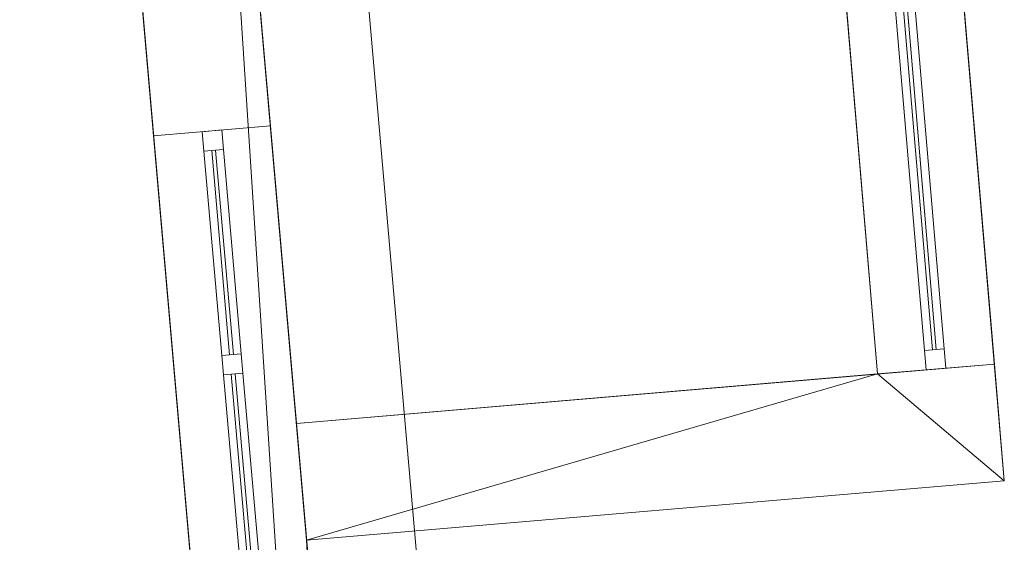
# Model space of a CAD drawing. Header units: millimetres. Extents: x -430348 to -225823, y -86243 to 5084.
# Tile 277 of 656: x -420214 to -417693, y -32496 to -31158. Entities that reach past the tile are written whole.
import ezdxf

# ---------------------------------------------------------------- set-up
doc = ezdxf.new("R2010")
doc.units = ezdxf.units.MM
for name, color, linetype, lineweight in [('A-GLAZ-CURT', 52, 'Continuous', 9), ('A-GLAZ-CWMG', 51, 'Continuous', 9), ('A-ROOF', 132, 'Continuous', 9), ('A-WALL', 113, 'Continuous', 9)]:
    doc.layers.add(name, color=color, linetype=linetype, lineweight=lineweight)

# ---------------------------------------------------------------- blocks, each defined once
blk = doc.blocks.new('System Panel - Glazed-497882-_3D_ Copy 1')
at = {"layer": 'A-GLAZ-CURT', "transparency": 33554471}
mesh = blk.add_polyface(dxfattribs=at)
corners = [(-262.5, 5), (-262.5, 5, 1000), (262.5, 5, 1000), (262.5, 5)]
mesh.append_faces([[corners[k] for k in face] for face in [(1, 2, 3, 0)]])
mesh = blk.add_polyface(dxfattribs=at)
corners = [(262.5, -5), (-262.5, -5), (-262.5, 5), (262.5, 5)]
mesh.append_faces([[corners[k] for k in face] for face in [(0, 1, 2, 3)]])
mesh = blk.add_polyface(dxfattribs=at)
corners = [(-262.5, -5, 1000), (262.5, -5, 1000), (262.5, 5, 1000), (-262.5, 5, 1000)]
mesh.append_faces([[corners[k] for k in face] for face in [(3, 0, 1, 2)]])
mesh = blk.add_polyface(dxfattribs=at)
corners = [(-262.5, -5), (-262.5, -5, 1000), (-262.5, 5, 1000), (-262.5, 5)]
mesh.append_faces([[corners[k] for k in face] for face in [(0, 1, 2, 3)]])
mesh = blk.add_polyface(dxfattribs=at)
corners = [(262.5, -5, 1000), (262.5, -5), (262.5, 5), (262.5, 5, 1000)]
mesh.append_faces([[corners[k] for k in face] for face in [(0, 1, 2, 3)]])
mesh = blk.add_polyface(dxfattribs=at)
corners = [(-262.5, -5), (262.5, -5), (262.5, -5, 1000), (-262.5, -5, 1000)]
mesh.append_faces([[corners[k] for k in face] for face in [(2, 3, 0, 1)]])
blk = doc.blocks.new('Rectangular Mullion - 50mm x 50mm-323047-_3D_ Copy 1')
at = {"layer": 'A-GLAZ-CWMG'}
mesh = blk.add_polyface(dxfattribs=at)
corners = [(0, 25), (-50, 25), (-50, -25), (0, -25)]
mesh.append_faces([[corners[k] for k in face] for face in [(3, 0, 1, 2)]])
mesh = blk.add_polyface(dxfattribs=at)
corners = [(0, 25, -525), (0, -25, -525), (-50, -25, -525), (-50, 25, -525)]
mesh.append_faces([[corners[k] for k in face] for face in [(3, 0, 1, 2)]])
mesh = blk.add_polyface(dxfattribs=at)
corners = [(-50, 25), (0, 25), (0, 25, -525), (-50, 25, -525)]
mesh.append_faces([[corners[k] for k in face] for face in [(0, 1, 2, 3)]])
mesh = blk.add_polyface(dxfattribs=at)
corners = [(-50, -25), (-50, 25), (-50, 25, -525), (-50, -25, -525)]
mesh.append_faces([[corners[k] for k in face] for face in [(0, 1, 2, 3)]])
mesh = blk.add_polyface(dxfattribs=at)
corners = [(0, 25), (0, -25), (0, -25, -525), (0, 25, -525)]
mesh.append_faces([[corners[k] for k in face] for face in [(0, 1, 2, 3)]])
mesh = blk.add_polyface(dxfattribs=at)
corners = [(0, -25), (-50, -25), (-50, -25, -525), (0, -25, -525)]
mesh.append_faces([[corners[k] for k in face] for face in [(0, 1, 2, 3)]])
blk = doc.blocks.new('Rectangular Mullion - 50mm x 50mm-389655-_3D_ Copy 1')
at = {"layer": 'A-GLAZ-CWMG'}
mesh = blk.add_polyface(dxfattribs=at)
corners = [(0, 25), (-50, 25), (-50, -25), (0, -25)]
mesh.append_faces([[corners[k] for k in face] for face in [(2, 3, 0, 1)]])
mesh = blk.add_polyface(dxfattribs=at)
corners = [(0, 25, -1100), (0, -25, -1100), (-50, -25, -1100), (-50, 25, -1100)]
mesh.append_faces([[corners[k] for k in face] for face in [(0, 1, 2, 3)]])
mesh = blk.add_polyface(dxfattribs=at)
corners = [(-50, 25), (0, 25), (0, 25, -1100), (-50, 25, -1100)]
mesh.append_faces([[corners[k] for k in face] for face in [(3, 0, 1, 2)]])
mesh = blk.add_polyface(dxfattribs=at)
corners = [(-50, -25), (-50, 25), (-50, 25, -1100), (-50, -25, -1100)]
mesh.append_faces([[corners[k] for k in face] for face in [(0, 1, 2, 3)]])
mesh = blk.add_polyface(dxfattribs=at)
corners = [(0, 25), (0, -25), (0, -25, -1100), (0, 25, -1100)]
mesh.append_faces([[corners[k] for k in face] for face in [(0, 1, 2, 3)]])
mesh = blk.add_polyface(dxfattribs=at)
corners = [(0, -25), (-50, -25), (-50, -25, -1100), (0, -25, -1100)]
mesh.append_faces([[corners[k] for k in face] for face in [(3, 0, 1, 2)]])
blk = doc.blocks.new('Rectangular Mullion - 50mm x 50mm-323046-_3D_ Copy 1')
at = {"layer": 'A-GLAZ-CWMG'}
mesh = blk.add_polyface(dxfattribs=at)
corners = [(0, 25), (-50, 25), (-50, -25), (0, -25)]
mesh.append_faces([[corners[k] for k in face] for face in [(3, 0, 1, 2)]])
mesh = blk.add_polyface(dxfattribs=at)
corners = [(0, 25, -525), (0, -25, -525), (-50, -25, -525), (-50, 25, -525)]
mesh.append_faces([[corners[k] for k in face] for face in [(3, 0, 1, 2)]])
mesh = blk.add_polyface(dxfattribs=at)
corners = [(-50, 25), (0, 25), (0, 25, -525), (-50, 25, -525)]
mesh.append_faces([[corners[k] for k in face] for face in [(0, 1, 2, 3)]])
mesh = blk.add_polyface(dxfattribs=at)
corners = [(-50, -25), (-50, 25), (-50, 25, -525), (-50, -25, -525)]
mesh.append_faces([[corners[k] for k in face] for face in [(0, 1, 2, 3)]])
mesh = blk.add_polyface(dxfattribs=at)
corners = [(0, 25), (0, -25), (0, -25, -525), (0, 25, -525)]
mesh.append_faces([[corners[k] for k in face] for face in [(0, 1, 2, 3)]])
mesh = blk.add_polyface(dxfattribs=at)
corners = [(0, -25), (-50, -25), (-50, -25, -525), (0, -25, -525)]
mesh.append_faces([[corners[k] for k in face] for face in [(0, 1, 2, 3)]])
blk = doc.blocks.new('Rectangular Mullion - 50mm x 50mm-389652-_3D_ Copy 1')
at = {"layer": 'A-GLAZ-CWMG'}
mesh = blk.add_polyface(dxfattribs=at)
corners = [(25, 25), (-25, 25), (-25, -25), (25, -25)]
mesh.append_faces([[corners[k] for k in face] for face in [(2, 3, 0, 1)]])
mesh = blk.add_polyface(dxfattribs=at)
corners = [(25, 25, -1100), (25, -25, -1100), (-25, -25, -1100), (-25, 25, -1100)]
mesh.append_faces([[corners[k] for k in face] for face in [(0, 1, 2, 3)]])
mesh = blk.add_polyface(dxfattribs=at)
corners = [(-25, 25), (25, 25), (25, 25, -1100), (-25, 25, -1100)]
mesh.append_faces([[corners[k] for k in face] for face in [(3, 0, 1, 2)]])
mesh = blk.add_polyface(dxfattribs=at)
corners = [(-25, -25), (-25, 25), (-25, 25, -1100), (-25, -25, -1100)]
mesh.append_faces([[corners[k] for k in face] for face in [(3, 0, 1, 2)]])
mesh = blk.add_polyface(dxfattribs=at)
corners = [(25, 25), (25, -25), (25, -25, -1100), (25, 25, -1100)]
mesh.append_faces([[corners[k] for k in face] for face in [(3, 0, 1, 2)]])
mesh = blk.add_polyface(dxfattribs=at)
corners = [(25, -25), (-25, -25), (-25, -25, -1100), (25, -25, -1100)]
mesh.append_faces([[corners[k] for k in face] for face in [(3, 0, 1, 2)]])
blk = doc.blocks.new('System Panel - Glazed-497981-_3D_ Copy 1')
at = {"layer": 'A-GLAZ-CURT', "transparency": 33554471}
mesh = blk.add_polyface(dxfattribs=at)
corners = [(487.5, 5), (487.5, 5, 750), (-487.5, 5, 750), (-487.5, 5, 1998.1), (437.5, 5, 1998.1), (437.5, 5), (437.5, 5, 750)]
mesh.append_faces([[corners[k] for k in face] for face in [(2, 3, 4, 6), (5, 6, 1, 0)]])
mesh = blk.add_polyface(dxfattribs=at)
corners = [(-487.5, -5, 1998.1), (437.5, -5, 1998.1), (437.5, 5, 1998.1), (-487.5, 5, 1998.1)]
mesh.append_faces([[corners[k] for k in face] for face in [(0, 1, 2, 3)]])
mesh = blk.add_polyface(dxfattribs=at)
corners = [(-487.5, -5, 750), (-487.5, -5, 1998.1), (-487.5, 5, 1998.1), (-487.5, 5, 750)]
mesh.append_faces([[corners[k] for k in face] for face in [(0, 1, 2, 3)]])
mesh = blk.add_polyface(dxfattribs=at)
corners = [(487.5, -5, 750), (-487.5, -5, 750), (-487.5, 5, 750), (487.5, 5, 750)]
mesh.append_faces([[corners[k] for k in face] for face in [(3, 0, 1, 2)]])
mesh = blk.add_polyface(dxfattribs=at)
corners = [(437.5, -5), (487.5, -5), (487.5, 5), (437.5, 5)]
mesh.append_faces([[corners[k] for k in face] for face in [(3, 0, 1, 2)]])
mesh = blk.add_polyface(dxfattribs=at)
corners = [(437.5, -5, 1998.1), (437.5, -5), (437.5, 5), (437.5, 5, 1998.1)]
mesh.append_faces([[corners[k] for k in face] for face in [(0, 1, 2, 3)]])
mesh = blk.add_polyface(dxfattribs=at)
corners = [(487.5, -5), (487.5, -5, 750), (487.5, 5, 750), (487.5, 5)]
mesh.append_faces([[corners[k] for k in face] for face in [(0, 1, 2, 3)]])
mesh = blk.add_polyface(dxfattribs=at)
corners = [(487.5, -5), (437.5, -5), (437.5, -5, 1998.1), (-487.5, -5, 1998.1), (-487.5, -5, 750), (487.5, -5, 750), (437.5, -5, 750)]
mesh.append_faces([[corners[k] for k in face] for face in [(1, 0, 5, 6), (2, 3, 4, 6)]])
blk = doc.blocks.new('Rectangular Mullion - 50mm x 50mm-497982-_3D_ Copy 1')
at = {"layer": 'A-GLAZ-CWMG'}
mesh = blk.add_polyface(dxfattribs=at)
corners = [(0, 25), (-50, 25), (-50, -25), (0, -25)]
mesh.append_faces([[corners[k] for k in face] for face in [(3, 0, 1, 2)]])
mesh = blk.add_polyface(dxfattribs=at)
corners = [(0, 25, -1348.1), (0, -25, -1348.1), (-50, -25, -1348.1), (-50, 25, -1348.1)]
mesh.append_faces([[corners[k] for k in face] for face in [(3, 0, 1, 2)]])
mesh = blk.add_polyface(dxfattribs=at)
corners = [(-50, 25), (0, 25), (0, 25, -1348.1), (-50, 25, -1348.1)]
mesh.append_faces([[corners[k] for k in face] for face in [(3, 0, 1, 2)]])
mesh = blk.add_polyface(dxfattribs=at)
corners = [(-50, -25), (-50, 25), (-50, 25, -1348.1), (-50, -25, -1348.1)]
mesh.append_faces([[corners[k] for k in face] for face in [(3, 0, 1, 2)]])
mesh = blk.add_polyface(dxfattribs=at)
corners = [(0, 25), (0, -25), (0, -25, -1348.1), (0, 25, -1348.1)]
mesh.append_faces([[corners[k] for k in face] for face in [(3, 0, 1, 2)]])
mesh = blk.add_polyface(dxfattribs=at)
corners = [(0, -25), (-50, -25), (-50, -25, -1348.1), (0, -25, -1348.1)]
mesh.append_faces([[corners[k] for k in face] for face in [(3, 0, 1, 2)]])
blk = doc.blocks.new('Rectangular Mullion - 50mm x 50mm-497975-_3D_ Copy 1')
at = {"layer": 'A-GLAZ-CWMG'}
mesh = blk.add_polyface(dxfattribs=at)
corners = [(0, 25), (-50, 25), (-50, -25), (0, -25)]
mesh.append_faces([[corners[k] for k in face] for face in [(2, 3, 0, 1)]])
mesh = blk.add_polyface(dxfattribs=at)
corners = [(0, 25, -925), (0, -25, -925), (-50, -25, -925), (-50, 25, -925)]
mesh.append_faces([[corners[k] for k in face] for face in [(0, 1, 2, 3)]])
mesh = blk.add_polyface(dxfattribs=at)
corners = [(-50, 25), (0, 25), (0, 25, -925), (-50, 25, -925)]
mesh.append_faces([[corners[k] for k in face] for face in [(0, 1, 2, 3)]])
mesh = blk.add_polyface(dxfattribs=at)
corners = [(-50, -25), (-50, 25), (-50, 25, -925), (-50, -25, -925)]
mesh.append_faces([[corners[k] for k in face] for face in [(0, 1, 2, 3)]])
mesh = blk.add_polyface(dxfattribs=at)
corners = [(0, 25), (0, -25), (0, -25, -925), (0, 25, -925)]
mesh.append_faces([[corners[k] for k in face] for face in [(0, 1, 2, 3)]])
mesh = blk.add_polyface(dxfattribs=at)
corners = [(0, -25), (-50, -25), (-50, -25, -925), (0, -25, -925)]
mesh.append_faces([[corners[k] for k in face] for face in [(0, 1, 2, 3)]])
blk = doc.blocks.new('Rectangular Mullion - 50mm x 50mm-497977-_3D_ Copy 1')
at = {"layer": 'A-GLAZ-CWMG'}
mesh = blk.add_polyface(dxfattribs=at)
corners = [(0, 25), (-50, 25), (-50, -25), (0, -25)]
mesh.append_faces([[corners[k] for k in face] for face in [(3, 0, 1, 2)]])
mesh = blk.add_polyface(dxfattribs=at)
corners = [(0, 25, -925), (0, -25, -925), (-50, -25, -925), (-50, 25, -925)]
mesh.append_faces([[corners[k] for k in face] for face in [(3, 0, 1, 2)]])
mesh = blk.add_polyface(dxfattribs=at)
corners = [(-50, 25), (0, 25), (0, 25, -925), (-50, 25, -925)]
mesh.append_faces([[corners[k] for k in face] for face in [(0, 1, 2, 3)]])
mesh = blk.add_polyface(dxfattribs=at)
corners = [(-50, -25), (-50, 25), (-50, 25, -925), (-50, -25, -925)]
mesh.append_faces([[corners[k] for k in face] for face in [(0, 1, 2, 3)]])
mesh = blk.add_polyface(dxfattribs=at)
corners = [(0, 25), (0, -25), (0, -25, -925), (0, 25, -925)]
mesh.append_faces([[corners[k] for k in face] for face in [(0, 1, 2, 3)]])
mesh = blk.add_polyface(dxfattribs=at)
corners = [(0, -25), (-50, -25), (-50, -25, -925), (0, -25, -925)]
mesh.append_faces([[corners[k] for k in face] for face in [(0, 1, 2, 3)]])

msp = doc.modelspace()

# ---------------------------------------------------------------- block references
at = {"layer": 'A-GLAZ-CURT', "transparency": 33554471}
for name, p, rotation in [('System Panel - Glazed-497981-_3D_ Copy 1', (-417913.3, -31516.8, 58791.9), 94.86088675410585), ('System Panel - Glazed-497882-_3D_ Copy 1', (-419694.1, -31753.9, 62347.9), 94.99999999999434), ('System Panel - Glazed-497882-_3D_ Copy 1', (-419644, -32326.7, 62347.9), 94.99999999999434)]:
    msp.add_blockref(name, p, dxfattribs=dict(at, rotation=rotation))
at = {"layer": 'A-GLAZ-CWMG', "extrusion": (-0.084737, 0.996403, 0), "rotation": 90}
msp.add_blockref('Rectangular Mullion - 50mm x 50mm-497975-_3D_ Copy 1', (419080.9, 60840, 4446.7), dxfattribs=at)
at = {"layer": 'A-GLAZ-CWMG', "extrusion": (0.084737, -0.996403, 0), "rotation": 270}
msp.add_blockref('Rectangular Mullion - 50mm x 50mm-497977-_3D_ Copy 1', (-419080.9, 59491.9, -3521.7), dxfattribs=at)
at = {"layer": 'A-GLAZ-CWMG', "extrusion": (0, 0, -1), "rotation": 85.00000000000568}
for name, p in [('Rectangular Mullion - 50mm x 50mm-389655-_3D_ Copy 1', (419721.4, -31442.6, -62297.9)), ('Rectangular Mullion - 50mm x 50mm-389652-_3D_ Copy 1', (419669.1, -32040.3, -62297.9))]:
    msp.add_blockref(name, p, dxfattribs=at)
at = {"layer": 'A-GLAZ-CWMG', "extrusion": (-0.087156, 0.996195, 0), "rotation": 90}
for p in [(420864.6, 63397.9, 5208.2), (420864.6, 63397.9, 4633.2)]:
    msp.add_blockref('Rectangular Mullion - 50mm x 50mm-323047-_3D_ Copy 1', p, dxfattribs=at)
at = {"layer": 'A-GLAZ-CWMG', "extrusion": (0.087156, -0.996195, 0), "rotation": 270}
for p in [(-420864.6, 62297.9, -4683.2), (-420864.6, 62297.9, -4108.2)]:
    msp.add_blockref('Rectangular Mullion - 50mm x 50mm-323046-_3D_ Copy 1', p, dxfattribs=at)
at = {"layer": 'A-GLAZ-CWMG', "rotation": 274.8608867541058}
msp.add_blockref('Rectangular Mullion - 50mm x 50mm-497982-_3D_ Copy 1', (-417867.8, -32052.3, 60840), dxfattribs=at)

# ---------------------------------------------------------------- meshes
at = {"layer": 'A-ROOF'}
mesh = msp.add_polyface(dxfattribs=at)
corners = [(-422208.1, -39960.5, 65933.7), (-423727.2, -21697.4, 65878.8), (-420169.5, -21416.8, 63380), (-418575, -39642.7, 63380), (-419150.1, -39693, 63784.3), (-421631.5, -39910.1, 65528.3), (-422097.2, -39950.8, 65855.7), (-422184, -39958.4, 65916.8)]
mesh.append_faces([[corners[k] for k in face] for face in [(4, 5, 2, 3)]], dxfattribs={"vtx1": -1})
mesh.append_faces([[corners[k] for k in face] for face in [(5, 6, 1, 2)]], dxfattribs={"vtx1": -1, "vtx3": -1})
mesh.append_faces([[corners[k] for k in face] for face in [(7, 0, 1, 6)]], dxfattribs={"vtx2": -1})
mesh = msp.add_polyface(dxfattribs=at)
corners = [(-423727.2, -21697.4, 66000.8), (-422208.1, -39960.5, 66055.7), (-422157.3, -39956.1, 66020), (-422097.2, -39950.8, 65977.8), (-419147.2, -39692.7, 63904.3), (-418575, -39642.7, 63502.1), (-420169.5, -21416.8, 63502.1), (-422983.4, -26109.2, 65751.2), (-423056.7, -25212.2, 65747.6), (-422158.4, -25141.4, 65116.7), (-422085.1, -26038.4, 65120.3), (-423086.6, -24008.5, 65695), (-423151.6, -23213.2, 65691.8), (-422321.3, -23147.7, 65108.7), (-422256.3, -23943, 65111.9)]
mesh.append_faces([[corners[k] for k in face] for face in [(14, 9, 6, 13)]], dxfattribs={"vtx0": -1, "vtx1": -1, "vtx2": -1})
mesh.append_faces([[corners[k] for k in face] for face in [(0, 8, 11, 12)]], dxfattribs={"vtx0": -1, "vtx1": -1, "vtx3": -1})
mesh.append_faces([[corners[k] for k in face] for face in [(9, 14, 11, 8), (13, 6, 0, 12)]], dxfattribs={"vtx0": -1, "vtx2": -1})
mesh.append_faces([[corners[k] for k in face] for face in [(10, 4, 5, 6), (7, 1, 2, 3)]], dxfattribs={"vtx0": -1, "vtx3": -1})
mesh.append_faces([[corners[k] for k in face] for face in [(9, 10, 6)]], dxfattribs={"vtx1": -1, "vtx2": -1})
mesh.append_faces([[corners[k] for k in face] for face in [(3, 4, 10, 7), (0, 1, 7, 8)]], dxfattribs={"vtx1": -1, "vtx3": -1})
mesh = msp.add_polyface(dxfattribs=at)
corners = [(-420169.5, -21416.8, 63502.1), (-418575, -39642.7, 63502.1), (-418575, -39642.7, 63500), (-418575, -39642.7, 63380), (-420169.5, -21416.8, 63380)]
mesh.append_faces([[corners[k] for k in face] for face in [(2, 0, 1)]], dxfattribs={"vtx0": -1})
mesh.append_faces([[corners[k] for k in face] for face in [(4, 0, 2, 3)]], dxfattribs={"vtx1": -1})
mesh = msp.add_polyface(dxfattribs=at)
corners = [(-419479.1, -32490.4, 61156.1), (-419819, -28605.3, 61157.8), (-418023.4, -28452.6, 60840), (-417692.9, -32338.5, 60840)]
mesh.append_faces([[corners[k] for k in face] for face in [(2, 3, 0, 1)]])
mesh = msp.add_polyface(dxfattribs=at)
corners = [(-419819, -28605.3, 61259.3), (-419479.1, -32490.4, 61257.6), (-417692.9, -32338.5, 60941.5), (-418023.4, -28452.6, 60941.5)]
mesh.append_faces([[corners[k] for k in face] for face in [(1, 2, 3, 0)]])
mesh = msp.add_polyface(dxfattribs=at)
corners = [(-418023.4, -28452.6, 60840), (-418023.4, -28452.6, 60941.5), (-417692.9, -32338.5, 60941.5), (-417692.9, -32338.5, 60840)]
mesh.append_faces([[corners[k] for k in face] for face in [(1, 2, 3, 0)]])
mesh = msp.add_polyface(dxfattribs=at)
corners = [(-419479.1, -32490.4, 61257.6), (-419819, -28605.3, 61259.3), (-419819, -28605.3, 61157.8), (-419479.1, -32490.4, 61156.1)]
mesh.append_faces([[corners[k] for k in face] for face in [(0, 1, 2, 3)]])
mesh = msp.add_polyface(dxfattribs=at)
corners = [(-417692.9, -32338.5, 60941.5), (-419479.1, -32490.4, 61257.6), (-419479.1, -32490.4, 61156.1), (-417692.9, -32338.5, 60840)]
mesh.append_faces([[corners[k] for k in face] for face in [(0, 1, 2, 3)]])
at = {"layer": 'A-WALL'}
mesh = msp.add_polyface(dxfattribs=at)
corners = [(-420929.8, -15908.6, 56190.2), (-420903.7, -16207.4, 56190.2), (-420436, -21553.5, 56190.2), (-420409.8, -21852.4, 56190.2), (-419978.8, -26779.1, 56190.2), (-419952.6, -27077.9, 56190.2), (-419819, -28605.3, 56190.2), (-419792.9, -28904.1, 56190.2), (-419505.3, -32191.6, 56190.2), (-419479.1, -32490.4, 56190.2), (-419362.3, -33825.3, 56190.2), (-419336.2, -34124.2, 56190.2), (-419217.6, -35479, 56190.2), (-419191.5, -35777.9, 56190.2), (-418872.5, -39424, 56190.2), (-418846.4, -39722.8, 56190.2), (-418625.4, -42248.2, 56190.2), (-418924.3, -42274.3, 56190.2), (-421202.5, -16233.6, 56190.2), (-421228.7, -15934.7, 56190.2)]
mesh.append_faces([[corners[k] for k in face] for face in [(7, 17, 18, 6)]], dxfattribs={"vtx0": -1, "vtx2": -1})
mesh.append_faces([[corners[k] for k in face] for face in [(17, 13, 14, 15), (17, 11, 12, 13), (18, 0, 1, 2), (18, 2, 3, 4), (17, 9, 10, 11), (17, 7, 8, 9), (18, 4, 5, 6)]], dxfattribs={"vtx0": -1, "vtx3": -1})
mesh.append_faces([[corners[k] for k in face] for face in [(19, 0, 18)]], dxfattribs={"vtx1": -1})
mesh.append_faces([[corners[k] for k in face] for face in [(15, 16, 17)]], dxfattribs={"vtx2": -1})
mesh = msp.add_polyface(dxfattribs=at)
corners = [(-418625.4, -42248.2, 56190.2), (-418846.4, -39722.8, 56190.2), (-418872.5, -39424, 56190.2), (-419191.5, -35777.9, 56190.2), (-419217.6, -35479, 56190.2), (-419336.2, -34124.2, 56190.2), (-419362.3, -33825.3, 56190.2), (-419479.1, -32490.4, 56190.2), (-419505.3, -32191.6, 56190.2), (-419792.9, -28904.1, 56190.2), (-419819, -28605.3, 56190.2), (-419952.6, -27077.9, 56190.2), (-419978.8, -26779.1, 56190.2), (-420409.8, -21852.4, 56190.2), (-420436, -21553.5, 56190.2), (-420903.7, -16207.4, 56190.2), (-420929.8, -15908.6, 56190.2), (-420929.8, -15908.6, 61100), (-420929.8, -15908.6, 63331), (-420446, -21438.6, 63331), (-420446, -21438.6, 63574.2), (-418851.3, -39666.8, 63574.2), (-418851.3, -39666.8, 63694.2), (-418625.4, -42248.2, 63694.2), (-418787.5, -40395.3, 62297.9), (-418787.5, -40395.3, 63397.9), (-418825.1, -39965.7, 63397.9), (-418825.1, -39965.7, 62297.9), (-418892.1, -39199.8, 62297.9), (-418892.1, -39199.8, 63397.9), (-418953.1, -38502.5, 63397.9), (-418953.1, -38502.5, 62297.9), (-419110, -36709.3, 62297.9), (-419110, -36709.3, 63397.9), (-419214.6, -35513.9, 63397.9), (-419214.6, -35513.9, 62297.9), (-419467.3, -32624.9, 62297.9), (-419467.3, -32624.9, 63397.9), (-419571.9, -31429.5, 63397.9), (-419571.9, -31429.5, 62297.9), (-419739.3, -29516.8, 62297.9), (-419739.3, -29516.8, 63397.9), (-419809, -28719.9, 63397.9), (-419809, -28719.9, 62297.9), (-419868.3, -28042.5, 62297.9), (-419868.3, -28042.5, 63397.9), (-419938, -27245.5, 63397.9), (-419938, -27245.5, 62297.9), (-419972.8, -26847, 62297.9), (-419972.8, -26847, 63397.9), (-420042.6, -26050.1, 63397.9), (-420042.6, -26050.1, 62297.9), (-420198.4, -24268.8, 62297.9), (-420198.4, -24268.8, 63397.9), (-420311.7, -22973.8, 63397.9), (-420311.7, -22973.8, 62297.9), (-420543.4, -20325.8, 61879.8), (-420543.4, -20325.8, 62979.8), (-420674.1, -18831.5, 62979.8), (-420674.1, -18831.5, 61879.8), (-420813.6, -17237.6, 61879.8), (-420813.6, -17237.6, 62979.8), (-420883.3, -16440.6, 62979.8), (-420883.3, -16440.6, 61879.8), (-419829.9, -28481.5, 61141.6), (-419943.2, -27186.4, 61141.6), (-419943.2, -27186.4, 58701.6), (-419829.9, -28481.5, 58701.6), (-418690.6, -41503.5, 58874.1), (-418690.6, -41503.5, 60755.6), (-418777.7, -40507.3, 60755.6), (-418777.7, -40507.3, 58874.1), (-419396.4, -33435.8, 59934.1), (-419396.4, -33435.8, 61034.1), (-419452.2, -32798.2, 61034.1), (-419452.2, -32798.2, 59934.1)]
mesh.append_faces([[corners[k] for k in face] for face in [(23, 25, 22), (28, 70, 31), (13, 66, 12), (49, 46, 48), (42, 20, 41)]], dxfattribs={"vtx0": -1, "vtx1": -1})
mesh.append_faces([[corners[k] for k in face] for face in [(64, 40, 39, 75)]], dxfattribs={"vtx0": -1, "vtx1": -1, "vtx2": -1, "vtx3": -1})
mesh.append_faces([[corners[k] for k in face] for face in [(27, 70, 28, 29), (38, 41, 20, 21), (64, 44, 43, 40), (20, 42, 45, 46), (20, 46, 49, 50), (19, 55, 56, 57)]], dxfattribs={"vtx0": -1, "vtx1": -1, "vtx3": -1})
mesh.append_faces([[corners[k] for k in face] for face in [(0, 68, 69, 23), (24, 69, 70, 27), (7, 75, 72, 6), (39, 40, 41, 38), (26, 21, 22, 25), (31, 32, 33, 30), (35, 36, 37, 34), (21, 37, 38), (44, 64, 65, 47), (63, 17, 18, 62), (58, 18, 19, 57), (13, 55, 52)]], dxfattribs={"vtx0": -1, "vtx2": -1})
mesh.append_faces([[corners[k] for k in face] for face in [(71, 2, 3, 32), (31, 70, 71, 32), (75, 7, 8, 67), (21, 29, 30, 33), (21, 33, 34, 37), (52, 65, 66, 13), (17, 63, 60, 59), (48, 46, 47, 65)]], dxfattribs={"vtx0": -1, "vtx2": -1, "vtx3": -1})
mesh.append_faces([[corners[k] for k in face] for face in [(71, 0, 1, 2), (67, 9, 10, 11)]], dxfattribs={"vtx0": -1, "vtx3": -1})
mesh.append_faces([[corners[k] for k in face] for face in [(71, 68, 0), (5, 6, 72, 4), (67, 64, 75), (8, 9, 67)]], dxfattribs={"vtx1": -1, "vtx2": -1})
mesh.append_faces([[corners[k] for k in face] for face in [(3, 4, 72, 32), (73, 74, 36, 35), (26, 27, 29, 21), (24, 25, 23, 69), (13, 14, 56, 55), (51, 48, 65, 52), (61, 62, 18, 58), (53, 54, 20, 50)]], dxfattribs={"vtx1": -1, "vtx2": -1, "vtx3": -1})
mesh.append_faces([[corners[k] for k in face] for face in [(74, 75, 39, 36), (72, 73, 35, 32), (66, 67, 11, 12), (42, 43, 44, 45), (14, 15, 59, 56), (58, 59, 60, 61), (50, 51, 52, 53), (19, 20, 54, 55)]], dxfattribs={"vtx1": -1, "vtx3": -1})
mesh.append_faces([[corners[k] for k in face] for face in [(15, 16, 17, 59)]], dxfattribs={"vtx2": -1, "vtx3": -1})
mesh = msp.add_polyface(dxfattribs=at)
corners = [(-421228.7, -15934.7, 56190.2), (-421202.5, -16233.6, 56190.2), (-418924.3, -42274.3, 56190.2), (-418924.3, -42274.3, 63904.3), (-419150.1, -39693, 63904.3), (-419150.1, -39693, 63784.3), (-419176.3, -39394.1, 63784.3), (-420745.1, -21462.2, 63784.3), (-420745.1, -21462.2, 63538.8), (-421202.5, -16233.6, 63538.8), (-421215.9, -16081.2, 63538.8), (-421228.7, -15934.7, 63439.6), (-419086.4, -40421.4, 63397.9), (-419086.4, -40421.4, 62297.9), (-419124, -39991.8, 62297.9), (-419124, -39991.8, 63397.9), (-419191, -39226, 63397.9), (-419191, -39226, 62297.9), (-419252, -38528.6, 62297.9), (-419252, -38528.6, 63397.9), (-419408.9, -36735.5, 63397.9), (-419408.9, -36735.5, 62297.9), (-419513.5, -35540.1, 62297.9), (-419513.5, -35540.1, 63397.9), (-419766.2, -32651.1, 63397.9), (-419766.2, -32651.1, 62297.9), (-419870.8, -31455.7, 62297.9), (-419870.8, -31455.7, 63397.9), (-420038.1, -29543, 63397.9), (-420038.1, -29543, 62297.9), (-420107.9, -28746, 62297.9), (-420107.9, -28746, 63397.9), (-420167.1, -28068.6, 63397.9), (-420167.1, -28068.6, 62297.9), (-420236.8, -27271.6, 62297.9), (-420236.8, -27271.6, 63397.9), (-420271.7, -26873.2, 63397.9), (-420271.7, -26873.2, 62297.9), (-420341.4, -26076.2, 62297.9), (-420341.4, -26076.2, 63397.9), (-420497.3, -24295, 63397.9), (-420497.3, -24295, 62297.9), (-420610.6, -22999.9, 62297.9), (-420610.6, -22999.9, 63397.9), (-420842.2, -20352, 62979.8), (-420842.2, -20352, 61879.8), (-420973, -18857.7, 61879.8), (-420973, -18857.7, 62979.8), (-421112.4, -17263.8, 62979.8), (-421112.4, -17263.8, 61879.8), (-421182.1, -16466.8, 61879.8), (-421182.1, -16466.8, 62979.8), (-420242, -27212.6, 61141.6), (-420128.7, -28507.6, 61141.6), (-420128.7, -28507.6, 58701.6), (-420242, -27212.6, 58701.6), (-418989.4, -41529.6, 60755.6), (-418989.4, -41529.6, 58874.1), (-419076.6, -40533.4, 58874.1), (-419076.6, -40533.4, 60755.6), (-419695.3, -33461.9, 61034.1), (-419695.3, -33461.9, 59934.1), (-419751, -32824.4, 59934.1), (-419751, -32824.4, 61034.1)]
mesh.append_faces([[corners[k] for k in face] for face in [(52, 41, 55), (17, 14, 16)]], dxfattribs={"vtx0": -1, "vtx1": -1})
mesh.append_faces([[corners[k] for k in face] for face in [(42, 45, 55, 41), (45, 42, 8, 44), (55, 45, 1), (38, 41, 52, 37), (53, 30, 33, 52), (34, 37, 52, 33), (25, 60, 22, 24), (58, 61, 2), (23, 6, 24), (15, 5, 16, 14)]], dxfattribs={"vtx0": -1, "vtx1": -1, "vtx2": -1})
mesh.append_faces([[corners[k] for k in face] for face in [(7, 36, 35, 32), (7, 32, 31, 28), (7, 40, 39, 36), (61, 58, 21, 22), (6, 28, 27, 24)]], dxfattribs={"vtx0": -1, "vtx1": -1, "vtx3": -1})
mesh.append_faces([[corners[k] for k in face] for face in [(50, 0, 1, 49), (49, 46, 47, 48), (37, 34, 35, 36), (33, 30, 31, 32), (41, 38, 39, 40), (8, 42, 43), (2, 57, 58), (6, 19, 16, 5), (12, 3, 4), (59, 13, 14)]], dxfattribs={"vtx0": -1, "vtx2": -1})
mesh.append_faces([[corners[k] for k in face] for face in [(1, 45, 46, 49), (9, 51, 48, 47), (13, 59, 56, 3), (6, 23, 20, 19)]], dxfattribs={"vtx0": -1, "vtx2": -1, "vtx3": -1})
mesh.append_faces([[corners[k] for k in face] for face in [(62, 63, 26), (60, 61, 22), (22, 23, 24), (12, 13, 3), (6, 7, 28)]], dxfattribs={"vtx1": -1, "vtx2": -1})
mesh.append_faces([[corners[k] for k in face] for face in [(53, 54, 62, 26), (61, 62, 54, 2), (29, 30, 53, 26), (58, 59, 18, 21), (17, 18, 59, 14)]], dxfattribs={"vtx1": -1, "vtx2": -1, "vtx3": -1})
mesh.append_faces([[corners[k] for k in face] for face in [(11, 0, 50, 51), (54, 55, 1, 2), (47, 44, 8, 9), (43, 40, 7, 8), (63, 60, 25, 26), (28, 29, 26, 27), (56, 57, 2, 3), (20, 21, 18, 19), (15, 12, 4, 5)]], dxfattribs={"vtx1": -1, "vtx3": -1})
mesh.append_faces([[corners[k] for k in face] for face in [(9, 10, 11, 51)]], dxfattribs={"vtx2": -1, "vtx3": -1})
mesh = msp.add_polyface(dxfattribs=at)
corners = [(-418851.3, -39666.8, 63574.2), (-420446, -21438.6, 63574.2), (-420745.1, -21462.2, 63784.3), (-419176.3, -39394.1, 63784.3), (-419150.1, -39693, 63784.3)]
mesh.append_faces([[corners[k] for k in face] for face in [(4, 0, 3)]], dxfattribs={"vtx1": -1})
mesh.append_faces([[corners[k] for k in face] for face in [(1, 2, 3, 0)]], dxfattribs={"vtx2": -1})
mesh = msp.add_polyface(dxfattribs=at)
corners = [(-418023.4, -28452.6, 56190.2), (-417718.3, -32039.6, 56190.2), (-418017.3, -32065, 56190.2), (-418296.9, -28776.9, 56190.2), (-418322.3, -28478, 56190.2)]
mesh.append_faces([[corners[k] for k in face] for face in [(3, 0, 1, 2)]], dxfattribs={"vtx0": -1})
mesh.append_faces([[corners[k] for k in face] for face in [(3, 4, 0)]], dxfattribs={"vtx2": -1})
mesh = msp.add_polyface(dxfattribs=at)
corners = [(-418023.4, -28452.6, 60840), (-418322.3, -28478, 60892.9), (-418296.9, -28776.9, 60892.9), (-418017.3, -32065, 60892.9), (-417718.3, -32039.6, 60840), (-417998, -28751.5, 60840)]
mesh.append_faces([[corners[k] for k in face] for face in [(0, 1, 2, 5)]], dxfattribs={"vtx2": -1})
mesh.append_faces([[corners[k] for k in face] for face in [(2, 3, 4, 5)]], dxfattribs={"vtx3": -1})
mesh = msp.add_polyface(dxfattribs=at)
corners = [(-417718.3, -32039.6, 56190.2), (-418023.4, -28452.6, 56190.2), (-418023.4, -28452.6, 60840), (-417998, -28751.5, 60840), (-417998, -28751.5, 59491.9), (-417902.6, -29872.4, 59491.9), (-417902.6, -29872.4, 58791.9), (-417801, -31068.1, 58791.9), (-417801, -31068.1, 59491.9), (-417718.3, -32039.6, 59491.9)]
mesh.append_faces([[corners[k] for k in face] for face in [(6, 7, 0, 1)]], dxfattribs={"vtx1": -1, "vtx3": -1})
mesh.append_faces([[corners[k] for k in face] for face in [(2, 3, 4, 1)]], dxfattribs={"vtx2": -1})
mesh.append_faces([[corners[k] for k in face] for face in [(4, 5, 6, 1)]], dxfattribs={"vtx2": -1, "vtx3": -1})
mesh.append_faces([[corners[k] for k in face] for face in [(7, 8, 9, 0)]], dxfattribs={"vtx3": -1})
mesh = msp.add_polyface(dxfattribs=at)
corners = [(-418322.3, -28478, 56190.2), (-418296.9, -28776.9, 56190.2), (-418017.3, -32065, 56190.2), (-418017.3, -32065, 59491.9), (-418099.9, -31093.6, 59491.9), (-418099.9, -31093.6, 58791.9), (-418201.6, -29897.9, 58791.9), (-418201.6, -29897.9, 59491.9), (-418296.9, -28776.9, 59491.9), (-418296.9, -28776.9, 60840), (-418017.3, -32065, 60840), (-418017.3, -32065, 60892.9), (-418296.9, -28776.9, 60892.9), (-418322.3, -28478, 60892.9)]
mesh.append_faces([[corners[k] for k in face] for face in [(12, 9, 10, 11), (5, 2, 3, 4)]], dxfattribs={"vtx0": -1})
mesh.append_faces([[corners[k] for k in face] for face in [(6, 8, 0, 1)]], dxfattribs={"vtx0": -1, "vtx1": -1, "vtx3": -1})
mesh.append_faces([[corners[k] for k in face] for face in [(9, 12, 13, 8), (2, 5, 6, 1)]], dxfattribs={"vtx0": -1, "vtx2": -1})
mesh.append_faces([[corners[k] for k in face] for face in [(7, 8, 6)]], dxfattribs={"vtx1": -1})
mesh.append_faces([[corners[k] for k in face] for face in [(13, 0, 8)]], dxfattribs={"vtx1": -1, "vtx2": -1})
mesh = msp.add_polyface(dxfattribs=at)
corners = [(-418296.9, -28776.9, 60840), (-417998, -28751.5, 60840), (-417718.3, -32039.6, 60840), (-418017.3, -32065, 60840)]
mesh.append_faces([[corners[k] for k in face] for face in [(3, 0, 1, 2)]])
mesh = msp.add_polyface(dxfattribs=at)
corners = [(-417801, -31068.1, 59491.9), (-418099.9, -31093.6, 59491.9), (-418017.3, -32065, 59491.9), (-417718.3, -32039.6, 59491.9)]
mesh.append_faces([[corners[k] for k in face] for face in [(1, 2, 3, 0)]])
mesh = msp.add_polyface(dxfattribs=at)
corners = [(-419467.3, -32624.9, 63397.9), (-419766.2, -32651.1, 63397.9), (-419870.8, -31455.7, 63397.9), (-419571.9, -31429.5, 63397.9)]
mesh.append_faces([[corners[k] for k in face] for face in [(1, 2, 3, 0)]])
mesh = msp.add_polyface(dxfattribs=at)
corners = [(-419571.9, -31429.5, 63397.9), (-419870.8, -31455.7, 63397.9), (-419870.8, -31455.7, 62297.9), (-419571.9, -31429.5, 62297.9)]
mesh.append_faces([[corners[k] for k in face] for face in [(0, 1, 2, 3)]])
mesh = msp.add_polyface(dxfattribs=at)
corners = [(-419766.2, -32651.1, 62297.9), (-419467.3, -32624.9, 62297.9), (-419571.9, -31429.5, 62297.9), (-419870.8, -31455.7, 62297.9)]
mesh.append_faces([[corners[k] for k in face] for face in [(3, 0, 1, 2)]])
mesh = msp.add_polyface(dxfattribs=at)
corners = [(-419505.3, -32191.6, 56190.2), (-419505.3, -32191.6, 61156.2), (-418017.3, -32065, 60892.9), (-417718.3, -32039.6, 60840), (-417718.3, -32039.6, 59491.9), (-417718.3, -32039.6, 56190.2), (-418017.3, -32065, 56190.2)]
mesh.append_faces([[corners[k] for k in face] for face in [(0, 1, 4, 6)]], dxfattribs={"vtx1": -1, "vtx2": -1})
mesh.append_faces([[corners[k] for k in face] for face in [(4, 5, 6), (2, 3, 4, 1)]], dxfattribs={"vtx2": -1})
mesh = msp.add_polyface(dxfattribs=at)
corners = [(-417692.9, -32338.5, 56190.2), (-419479.1, -32490.4, 56190.2), (-419505.3, -32191.6, 56190.2), (-418017.3, -32065, 56190.2), (-417718.3, -32039.6, 56190.2)]
mesh.append_faces([[corners[k] for k in face] for face in [(3, 0, 1, 2)]], dxfattribs={"vtx0": -1})
mesh.append_faces([[corners[k] for k in face] for face in [(3, 4, 0)]], dxfattribs={"vtx2": -1})
mesh = msp.add_polyface(dxfattribs=at)
corners = [(-419479.1, -32490.4, 61156.1), (-417692.9, -32338.5, 60840), (-417718.3, -32039.6, 60840), (-418017.3, -32065, 60892.9), (-419505.3, -32191.6, 61156.2)]
mesh.append_faces([[corners[k] for k in face] for face in [(3, 0, 1, 2)]], dxfattribs={"vtx0": -1})
mesh.append_faces([[corners[k] for k in face] for face in [(3, 4, 0)]], dxfattribs={"vtx2": -1})
mesh = msp.add_polyface(dxfattribs=at)
corners = [(-418017.3, -32065, 56190.2), (-417718.3, -32039.6, 56190.2), (-417718.3, -32039.6, 59491.9), (-418017.3, -32065, 59491.9), (-417718.3, -32039.6, 60840), (-418017.3, -32065, 60892.9), (-418017.3, -32065, 60840)]
mesh.append_faces([[corners[k] for k in face] for face in [(0, 1, 2, 3), (5, 6, 4)]])
mesh = msp.add_polyface(dxfattribs=at)
corners = [(-417692.9, -32338.5, 60840), (-417692.9, -32338.5, 56190.2), (-417718.3, -32039.6, 56190.2), (-417718.3, -32039.6, 59491.9), (-417718.3, -32039.6, 60840)]
mesh.append_faces([[corners[k] for k in face] for face in [(3, 0, 1, 2)]], dxfattribs={"vtx0": -1})
mesh.append_faces([[corners[k] for k in face] for face in [(3, 4, 0)]], dxfattribs={"vtx2": -1})
mesh = msp.add_polyface(dxfattribs=at)
corners = [(-419479.1, -32490.4, 56190.2), (-419479.1, -32490.4, 61156.1), (-419505.3, -32191.6, 61156.2), (-419505.3, -32191.6, 56190.2)]
mesh.append_faces([[corners[k] for k in face] for face in [(3, 0, 1, 2)]])
mesh = msp.add_polyface(dxfattribs=at)
corners = [(-419479.1, -32490.4, 56190.2), (-417692.9, -32338.5, 56190.2), (-417692.9, -32338.5, 60840), (-419479.1, -32490.4, 61156.1)]
mesh.append_faces([[corners[k] for k in face] for face in [(2, 3, 0, 1)]])

doc.saveas('drawing.dxf')
